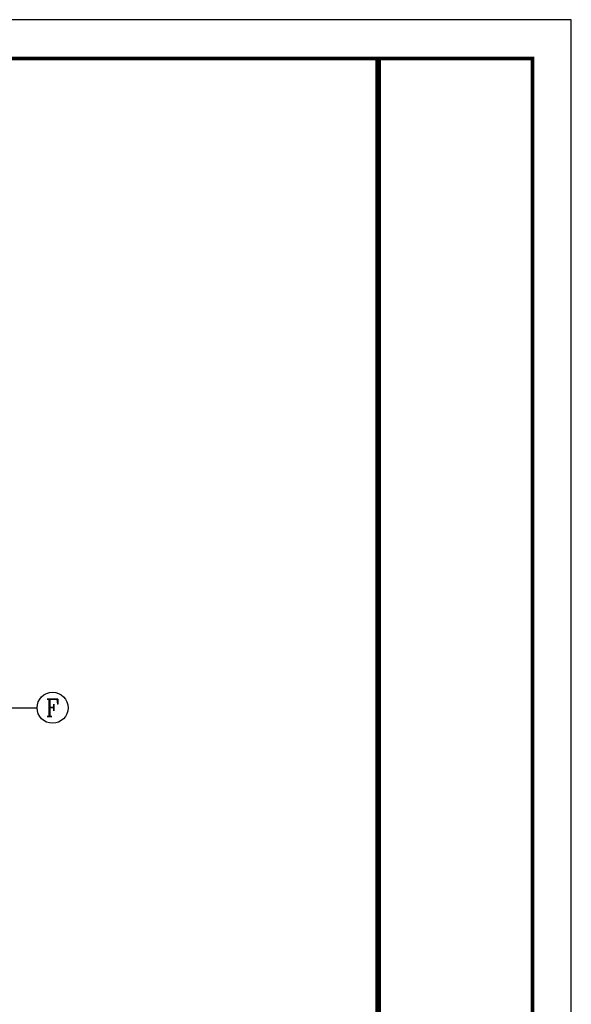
# Model space of a CAD drawing. Extents: x 797781 to 1255204, y 21234 to 1024248.
# Tile 321 of 656: x 993460 to 1007693, y 287671 to 313078. Entities that reach past the tile are written whole.
import ezdxf
from ezdxf.enums import TextEntityAlignment as Align

# ---------------------------------------------------------------- set-up
doc = ezdxf.new("R2010")
doc.units = 0
doc.header["$LTSCALE"] = 1000
doc.header["$MEASUREMENT"] = 0
for name, color, linetype in [('230303生产综合楼-平面图_t8$0$AXIS', 3, 'Continuous'), ('230303生产综合楼-平面图_t8$0$AXIS_TEXT', 7, 'Continuous'), ('230303生产综合楼-平面图_t8$0$PUB_TITLE', 4, 'Continuous'), ('AXIS_TEXT', 7, 'Continuous')]:
    doc.layers.add(name, color=color, linetype=linetype)
doc.layers.add('230303生产综合楼-平面图_t8$0$图框', color=4, linetype='Continuous', lineweight=35)
doc.styles.add('230303生产综合楼-平面图_t8$0$_TCH_AXIS', font='COMPLEX', dxfattribs={"bigfont": 'GBCBIG'})
doc.styles.add('COMPLEX', font='COMPLEX')

# ---------------------------------------------------------------- blocks, each defined once
blk = doc.blocks.new('_AXISO')
blk.add_circle((0, 0), 0.5)
at = {"layer": 'AXIS_TEXT', "style": 'COMPLEX', "width": 1.041667}
blk.add_attdef('A', text='', height=0.56, dxfattribs=at).set_placement((-0.25, -0.28), (0.25, -0.28), align=Align.FIT)

msp = doc.modelspace()

# ---------------------------------------------------------------- linework, layer by layer
at = {"layer": '230303生产综合楼-平面图_t8$0$AXIS'}
msp.add_line((989908, 295321.6), (993908, 295321.6), dxfattribs=at)
msp.add_line((989908, 295321.6), (993908, 295321.6), dxfattribs=at)
at = {"layer": '230303生产综合楼-平面图_t8$0$PUB_TITLE'}
msp.add_lwpolyline([(881593.5, 253678), (1007693.5, 253678), (1007693.5, 313078), (881593.5, 313078)], close=True, dxfattribs=at)
at = {"layer": '230303生产综合楼-平面图_t8$0$PUB_TITLE', "const_width": 100}
msp.add_lwpolyline([(884093.5, 254678), (1006693.5, 254678), (1006693.5, 312078), (884093.5, 312078)], close=True, dxfattribs=at)
at = {"layer": '230303生产综合楼-平面图_t8$0$图框', "const_width": 150}
msp.add_lwpolyline([(1002711.7, 312078), (1002711.7, 254678)], dxfattribs=at)

# ---------------------------------------------------------------- block references
at = {"layer": '230303生产综合楼-平面图_t8$0$AXIS'}
ref = msp.add_blockref('_AXISO', (994308, 295321.6), dxfattribs=dict(at, xscale=800, yscale=800, zscale=800))
ref.add_attrib('A', 'F', dxfattribs={"layer": '230303生产综合楼-平面图_t8$0$AXIS_TEXT', "ltscale": 2, "height": 445.4, "style": '230303生产综合楼-平面图_t8$0$_TCH_AXIS'}).set_placement((994138.3, 295098.8), (994477.7, 295098.8), align=Align.FIT)
ref = msp.add_blockref('_AXISO', (994308, 295321.6), dxfattribs=dict(at, xscale=800, yscale=800, zscale=800))
ref.add_attrib('A', 'F', dxfattribs={"layer": '230303生产综合楼-平面图_t8$0$AXIS_TEXT', "ltscale": 2, "height": 445.4, "style": '230303生产综合楼-平面图_t8$0$_TCH_AXIS'}).set_placement((994138.3, 295098.8), (994477.7, 295098.8), align=Align.FIT)

doc.saveas('drawing.dxf')
